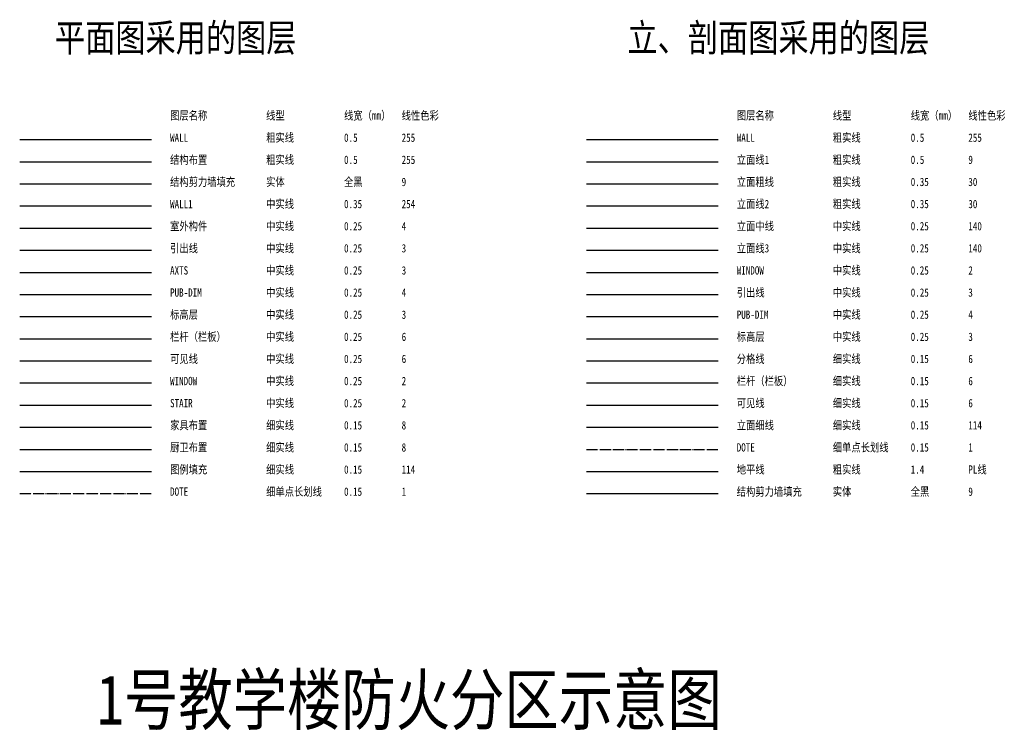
# Model space of a CAD drawing. Extents: x 1779708 to 7299578, y -1121471 to 88434.
# Tile 288 of 656: x 4184419 to 4362340, y -561288 to -432809. Entities that reach past the tile are written whole.
import ezdxf
from ezdxf.enums import TextEntityAlignment as Align

# ---------------------------------------------------------------- set-up
doc = ezdxf.new("R2010")
doc.units = 0
doc.header["$LTSCALE"] = 1000
doc.header["$MEASUREMENT"] = 0
doc.linetypes.add('DOTE', pattern=[2.42, 2, -0.2, 0.02, -0.2])
for name, color, linetype in [('AXIS', 3, 'CONTINUOUS'), ('DOTE', 1, 'DOTE'), ('PUB_DIM', 3, 'CONTINUOUS'), ('PUB_TEXT', 7, 'CONTINUOUS'), ('STAIR', 2, 'CONTINUOUS'), ('WALL', 255, 'CONTINUOUS'), ('WALL1', 255, 'CONTINUOUS'), ('WINDOW', 2, 'CONTINUOUS'), ('分格线', 6, 'CONTINUOUS'), ('厨卫布置', 8, 'CONTINUOUS'), ('可见线', 6, 'CONTINUOUS'), ('地平线', 9, 'CONTINUOUS'), ('填充细线', 8, 'CONTINUOUS'), ('室外构件', 4, 'CONTINUOUS'), ('家具布置', 8, 'CONTINUOUS'), ('引出线', 3, 'CONTINUOUS'), ('标高层', 3, 'CONTINUOUS'), ('栏杆', 6, 'CONTINUOUS'), ('立面中线', 140, 'CONTINUOUS'), ('立面粗线', 30, 'CONTINUOUS'), ('立面线1', 8, 'CONTINUOUS'), ('立面线2', 30, 'CONTINUOUS'), ('立面线3', 140, 'CONTINUOUS'), ('立面细线', 114, 'CONTINUOUS'), ('结构剪力墙柱边线', 9, 'CONTINUOUS'), ('结构布置', 255, 'CONTINUOUS')]:
    doc.layers.add(name, color=color, linetype=linetype)
doc.layers.add('文字标注', color=255, linetype='CONTINUOUS', lineweight=0)
doc.styles.add('-宋体', font='simhei.ttf', dxfattribs={"width": 0.7})
doc.styles.add('-黑体', font='simhei.ttf', dxfattribs={"width": 0.7})

msp = doc.modelspace()

# ---------------------------------------------------------------- linework, layer by layer
at = {"layer": 'AXIS'}
msp.add_line((4184418.7, -478492.1), (4208244.3, -478492.1), dxfattribs=at)
at = {"layer": 'DOTE'}
for p, q in [((4286818.3, -510492.1), (4310643.8, -510492.1)), ((4184418.7, -518492.1), (4208244.3, -518492.1))]:
    msp.add_line(p, q, dxfattribs=at)
at = {"layer": 'PUB_DIM'}
for p, q in [((4184418.7, -482492.1), (4208244.3, -482492.1)), ((4286818.3, -486492.1), (4310643.8, -486492.1))]:
    msp.add_line(p, q, dxfattribs=at)
at = {"layer": 'STAIR'}
msp.add_line((4184418.7, -502492.1), (4208244.3, -502492.1), dxfattribs=at)
at = {"layer": 'WALL'}
for p, q in [((4184418.7, -454492.1), (4208244.3, -454492.1)), ((4286818.3, -454492.1), (4310643.8, -454492.1))]:
    msp.add_line(p, q, dxfattribs=at)
at = {"layer": 'WALL1'}
msp.add_line((4184418.7, -466492.1), (4208244.3, -466492.1), dxfattribs=at)
at = {"layer": 'WINDOW'}
for p, q in [((4286818.3, -478492.1), (4310643.8, -478492.1)), ((4184418.7, -498492.1), (4208244.3, -498492.1))]:
    msp.add_line(p, q, dxfattribs=at)
at = {"layer": '分格线'}
msp.add_line((4286818.3, -494492.1), (4310643.8, -494492.1), dxfattribs=at)
at = {"layer": '厨卫布置'}
msp.add_line((4184418.7, -510492.1), (4208244.3, -510492.1), dxfattribs=at)
at = {"layer": '可见线'}
for p, q in [((4184418.7, -494492.1), (4208244.3, -494492.1)), ((4286818.3, -502492.1), (4310643.8, -502492.1))]:
    msp.add_line(p, q, dxfattribs=at)
at = {"layer": '地平线'}
msp.add_line((4286818.3, -514492.1), (4310643.8, -514492.1), dxfattribs=at)
at = {"layer": '填充细线'}
msp.add_line((4184418.7, -514492.1), (4208244.3, -514492.1), dxfattribs=at)
at = {"layer": '室外构件'}
msp.add_line((4184418.7, -470492.1), (4208244.3, -470492.1), dxfattribs=at)
at = {"layer": '家具布置'}
msp.add_line((4184418.7, -506492.1), (4208244.3, -506492.1), dxfattribs=at)
at = {"layer": '引出线'}
for p, q in [((4184418.7, -474492.1), (4208244.3, -474492.1)), ((4286818.3, -482492.1), (4310643.8, -482492.1))]:
    msp.add_line(p, q, dxfattribs=at)
at = {"layer": '标高层'}
for p, q in [((4184418.7, -486492.1), (4208244.3, -486492.1)), ((4286818.3, -490492.1), (4310643.8, -490492.1))]:
    msp.add_line(p, q, dxfattribs=at)
at = {"layer": '栏杆'}
for p, q in [((4184418.7, -490492.1), (4208244.3, -490492.1)), ((4286818.3, -498492.1), (4310643.8, -498492.1))]:
    msp.add_line(p, q, dxfattribs=at)
at = {"layer": '立面中线'}
msp.add_line((4286818.3, -470492.1), (4310643.8, -470492.1), dxfattribs=at)
at = {"layer": '立面粗线'}
msp.add_line((4286818.3, -462492.1), (4310643.8, -462492.1), dxfattribs=at)
at = {"layer": '立面线1'}
msp.add_line((4286818.3, -458492.1), (4310643.8, -458492.1), dxfattribs=at)
at = {"layer": '立面线2'}
msp.add_line((4286818.3, -466492.1), (4310643.8, -466492.1), dxfattribs=at)
at = {"layer": '立面线3'}
msp.add_line((4286818.3, -474492.1), (4310643.8, -474492.1), dxfattribs=at)
at = {"layer": '立面细线'}
msp.add_line((4286818.3, -506492.1), (4310643.8, -506492.1), dxfattribs=at)
at = {"layer": '结构剪力墙柱边线'}
for p, q in [((4184418.7, -462492.1), (4208244.3, -462492.1)), ((4286818.3, -518492.1), (4310643.8, -518492.1))]:
    msp.add_line(p, q, dxfattribs=at)
at = {"layer": '结构布置'}
msp.add_line((4184418.7, -458492.1), (4208244.3, -458492.1), dxfattribs=at)

# ---------------------------------------------------------------- texts
at = {"layer": 'PUB_TEXT', "style": '-宋体', "width": 0.8}
for s, height, p in [('平面图采用的图层', 5000, (4190785.9, -438566.4)), ('立、剖面图采用的图层', 5000, (4294234.5, -438566.4)), ('图层名称', 1500, (4211591.6, -450887.6)), ('线型', 1500, (4228948.4, -450887.6)), ('线宽（㎜）', 1500, (4243028.4, -450887.6)), ('线性色彩', 1500, (4253439, -450887.6)), ('图层名称', 1500, (4313991.2, -450887.6)), ('线型', 1500, (4331348, -450887.6)), ('线宽（㎜）', 1500, (4345427.9, -450887.6)), ('线性色彩', 1500, (4355838.6, -450887.6)), ('WALL', 1500, (4211591.6, -454887.6)), ('粗实线', 1500, (4228948.4, -454887.6)), ('0.5', 1500, (4243028.4, -454887.6)), ('255', 1500, (4253439, -454887.6)), ('WALL', 1500, (4313991.2, -454887.6)), ('粗实线', 1500, (4331348, -454887.6)), ('0.5', 1500, (4345427.9, -454887.6)), ('255', 1500, (4355838.6, -454887.6)), ('结构布置', 1500, (4211591.6, -458887.6)), ('粗实线', 1500, (4228948.4, -458887.6)), ('立面线1', 1500, (4313991.2, -458887.6)), ('粗实线', 1500, (4331348, -458887.6)), ('0.5', 1500, (4243028.4, -458887.6)), ('255', 1500, (4253439, -458887.6)), ('0.5', 1500, (4345427.9, -458887.6)), ('9', 1500, (4355838.6, -458887.6)), ('结构剪力墙填充', 1500, (4211591.6, -462887.6)), ('实体', 1500, (4228948.4, -462887.6)), ('全黑', 1500, (4243028.4, -462887.6)), ('9', 1500, (4253439, -462887.6)), ('立面粗线', 1500, (4313991.2, -462887.6)), ('粗实线', 1500, (4331348, -462887.6)), ('0.35', 1500, (4345427.9, -462887.6)), ('30', 1500, (4355838.6, -462887.6)), ('WALL1', 1500, (4211591.6, -466887.6)), ('中实线', 1500, (4228948.4, -466887.6)), ('0.35', 1500, (4243028.4, -466887.6)), ('254', 1500, (4253439, -466887.6)), ('立面线2', 1500, (4313991.2, -466887.6)), ('粗实线', 1500, (4331348, -466887.6)), ('0.35', 1500, (4345427.9, -466887.6)), ('30', 1500, (4355838.6, -466887.6)), ('室外构件', 1500, (4211591.6, -470887.6)), ('中实线', 1500, (4228948.4, -470887.6)), ('0.25', 1500, (4243028.4, -470887.6)), ('4', 1500, (4253439, -470887.6)), ('立面中线', 1500, (4313991.2, -470887.6)), ('中实线', 1500, (4331348, -470887.6)), ('0.25', 1500, (4345427.9, -470887.6)), ('140', 1500, (4355838.6, -470887.6)), ('引出线', 1500, (4211591.6, -474887.6)), ('中实线', 1500, (4228948.4, -474887.6)), ('立面线3', 1500, (4313991.2, -474887.6)), ('中实线', 1500, (4331348, -474887.6)), ('0.25', 1500, (4243028.4, -474887.6)), ('3', 1500, (4253439, -474887.6)), ('0.25', 1500, (4345427.9, -474887.6)), ('140', 1500, (4355838.6, -474887.6)), ('AXTS', 1500, (4211591.6, -478887.6)), ('中实线', 1500, (4228948.4, -478887.6)), ('0.25', 1500, (4243028.4, -478887.6)), ('3', 1500, (4253439, -478887.6)), ('WINDOW', 1500, (4313991.2, -478887.6)), ('中实线', 1500, (4331348, -478887.6)), ('0.25', 1500, (4345427.9, -478887.6)), ('2', 1500, (4355838.6, -478887.6)), ('PUB-DIM', 1500, (4211591.6, -482887.6)), ('中实线', 1500, (4228948.4, -482887.6)), ('0.25', 1500, (4243028.4, -482887.6)), ('4', 1500, (4253439, -482887.6)), ('引出线', 1500, (4313991.2, -482887.6)), ('中实线', 1500, (4331348, -482887.6)), ('0.25', 1500, (4345427.9, -482887.6)), ('3', 1500, (4355838.6, -482887.6)), ('标高层', 1500, (4211591.6, -486887.6)), ('中实线', 1500, (4228948.4, -486887.6)), ('0.25', 1500, (4243028.4, -486887.6)), ('3', 1500, (4253439, -486887.6)), ('PUB-DIM', 1500, (4313991.2, -486887.6)), ('中实线', 1500, (4331348, -486887.6)), ('0.25', 1500, (4345427.9, -486887.6)), ('4', 1500, (4355838.6, -486887.6)), ('栏杆（栏板）', 1500, (4211591.6, -490887.6)), ('中实线', 1500, (4228948.4, -490887.6)), ('标高层', 1500, (4313991.2, -490887.6)), ('中实线', 1500, (4331348, -490887.6)), ('0.25', 1500, (4243028.4, -490887.6)), ('6', 1500, (4253439, -490887.6)), ('0.25', 1500, (4345427.9, -490887.6)), ('3', 1500, (4355838.6, -490887.6)), ('可见线', 1500, (4211591.6, -494887.6)), ('中实线', 1500, (4228948.4, -494887.6)), ('0.25', 1500, (4243028.4, -494887.6)), ('6', 1500, (4253439, -494887.6)), ('分格线', 1500, (4313991.2, -494887.6)), ('细实线', 1500, (4331348, -494887.6)), ('0.15', 1500, (4345427.9, -494887.6)), ('6', 1500, (4355838.6, -494887.6)), ('WINDOW', 1500, (4211591.6, -498887.6)), ('中实线', 1500, (4228948.4, -498887.6)), ('0.25', 1500, (4243028.4, -498887.6)), ('2', 1500, (4253439, -498887.6)), ('栏杆（栏板）', 1500, (4313991.2, -498887.6)), ('细实线', 1500, (4331348, -498887.6)), ('0.15', 1500, (4345427.9, -498887.6)), ('6', 1500, (4355838.6, -498887.6)), ('STAIR', 1500, (4211591.6, -502887.6)), ('中实线', 1500, (4228948.4, -502887.6)), ('0.25', 1500, (4243028.4, -502887.6)), ('2', 1500, (4253439, -502887.6)), ('可见线', 1500, (4313991.2, -502887.6)), ('细实线', 1500, (4331348, -502887.6)), ('0.15', 1500, (4345427.9, -502887.6)), ('6', 1500, (4355838.6, -502887.6)), ('家具布置', 1500, (4211591.6, -506887.6)), ('细实线', 1500, (4228948.4, -506887.6)), ('立面细线', 1500, (4313991.2, -506887.6)), ('细实线', 1500, (4331348, -506887.6)), ('0.15', 1500, (4243028.4, -506887.6)), ('8', 1500, (4253439, -506887.6)), ('0.15', 1500, (4345427.9, -506887.6)), ('114', 1500, (4355838.6, -506887.6)), ('厨卫布置', 1500, (4211591.6, -510887.6)), ('细实线', 1500, (4228948.4, -510887.6)), ('0.15', 1500, (4243028.4, -510887.6)), ('8', 1500, (4253439, -510887.6)), ('DOTE', 1500, (4313991.2, -510887.6)), ('细单点长划线', 1500, (4331348, -510887.6)), ('0.15', 1500, (4345427.9, -510887.6)), ('1', 1500, (4355838.6, -510887.6)), ('图例填充', 1500, (4211591.6, -514887.6)), ('细实线', 1500, (4228948.4, -514887.6)), ('0.15', 1500, (4243028.4, -514887.6)), ('114', 1500, (4253439, -514887.6)), ('地平线', 1500, (4313991.2, -514887.6)), ('粗实线', 1500, (4331348, -514887.6)), ('1.4', 1500, (4345427.9, -514887.6)), ('PL线', 1500, (4355838.6, -514887.6)), ('DOTE', 1500, (4211591.6, -518887.6)), ('细单点长划线', 1500, (4228948.4, -518887.6)), ('0.15', 1500, (4243028.4, -518887.6)), ('1', 1500, (4253439, -518887.6)), ('结构剪力墙填充', 1500, (4313991.2, -518887.6)), ('实体', 1500, (4331348, -518887.6)), ('全黑', 1500, (4345427.9, -518887.6)), ('9', 1500, (4355838.6, -518887.6))]:
    msp.add_text(s, height=height, dxfattribs=at).set_placement(p)
at = {"layer": '文字标注', "style": '-黑体', "width": 0.8}
msp.add_text('1号教学楼防火分区示意图', height=9000, dxfattribs=at).set_placement((4254822.1, -560243.9), align=Align.CENTER)

doc.saveas('drawing.dxf')
